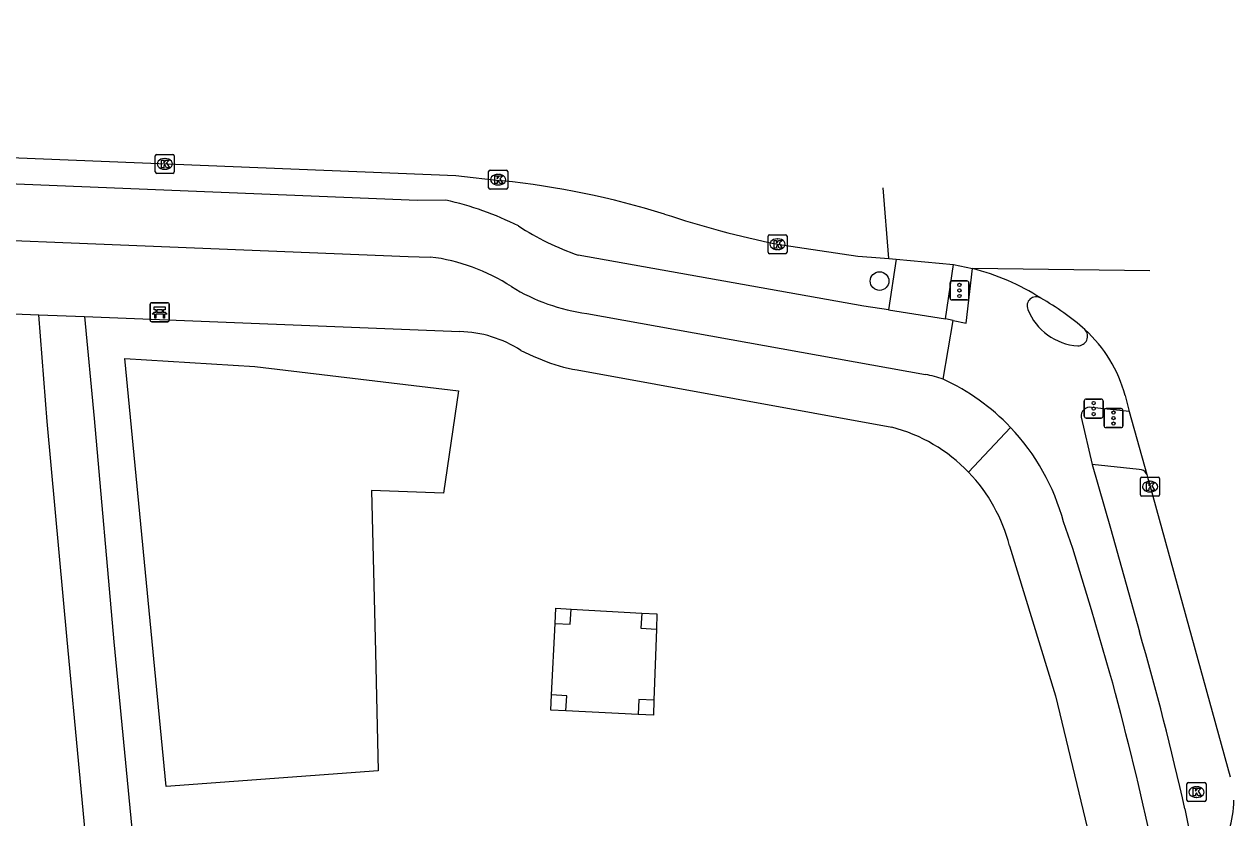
# Model space of a CAD drawing. Extents: x 160077 to 160945, y 386481 to 387498.
# Drawn here: x 160727.3 to 160790.9, y 387453.5 to 387495.2 of the extents above; entities that cross this region are included whole.
import ezdxf

# ---------------------------------------------------------------- set-up
doc = ezdxf.new("R2010")
doc.units = 0
for name, color, linetype in [('IMGEO_Bank', 7, 'Continuous'), ('IMGEO_Boom', 7, 'Continuous'), ('IMGEO_Fietspad_gesloten', 7, 'Continuous'), ('IMGEO_Fietspad_open', 7, 'Continuous'), ('IMGEO_Grasland_overig', 7, 'Continuous'), ('IMGEO_Groenvoorziening', 7, 'Continuous'), ('IMGEO_Hoogspanningsmast', 7, 'Continuous'), ('IMGEO_Kolk', 7, 'Continuous'), ('IMGEO_Parkeervlak_open', 7, 'Continuous'), ('IMGEO_Rijbaan_lokaal_gesloten', 7, 'Continuous'), ('IMGEO_Rijbaan_lokaal_open', 7, 'Continuous'), ('IMGEO_Verkeersregelinstallatiepaal', 7, 'Continuous'), ('IMGEO_Voetpad_gesloten', 7, 'Continuous'), ('IMGEO_Voetpad_open', 7, 'Continuous')]:
    doc.layers.add(name, color=color, linetype=linetype)

msp = doc.modelspace()

# ---------------------------------------------------------------- linework, layer by layer
at = {"layer": 'IMGEO_Bank'}
for p, q in [((160733.969, 387479.668), (160733.969, 387480.509)), ((160733.969, 387480.509), (160733.969, 387479.668)), ((160734.044, 387480.593), (160734.885, 387480.593)), ((160734.885, 387480.593), (160734.044, 387480.593)), ((160734.969, 387480.518), (160734.969, 387479.677)), ((160734.969, 387479.677), (160734.969, 387480.518)), ((160734.666, 387479.991), (160734.273, 387479.991)), ((160734.278, 387480.099), (160734.278, 387480.205)), ((160734.322, 387480.205), (160734.322, 387480.099)), ((160734.61, 387480.211), (160734.328, 387480.211)), ((160734.328, 387480.093), (160734.61, 387480.093)), ((160734.616, 387480.099), (160734.616, 387480.205)), ((160734.66, 387480.205), (160734.66, 387480.099)), ((160734.894, 387479.593), (160734.053, 387479.593)), ((160734.053, 387479.593), (160734.894, 387479.593))]:
    msp.add_line(p, q, dxfattribs=at)
for points in [[(160734.272, 387480.211), (160734.186, 387480.211), (160734.186, 387480.372), (160734.749, 387480.372), (160734.749, 387480.211), (160734.666, 387480.211)], [(160734.216, 387479.991), (160734.074, 387479.991), (160734.186, 387480.093), (160734.272, 387480.093)], [(160734.266, 387479.984), (160734.266, 387479.777), (160734.223, 387479.777), (160734.223, 387479.984)], [(160734.666, 387480.093), (160734.749, 387480.093), (160734.861, 387479.991), (160734.722, 387479.991)], [(160734.716, 387479.984), (160734.716, 387479.777), (160734.672, 387479.777), (160734.672, 387479.984)]]:
    msp.add_lwpolyline(points, dxfattribs=at)
for centre, radius, start, end in [((160734.047, 387480.515), 0.0779, 92.4484, 184.28452), ((160734.047, 387480.515), 0.0779, 92.4484, 184.28452), ((160734.891, 387480.515), 0.0779, 2.4484, 94.28452), ((160734.891, 387480.515), 0.0779, 2.4484, 94.28452), ((160734.047, 387479.671), 0.0779, 182.4484, 274.28452), ((160734.047, 387479.671), 0.0779, 182.4484, 274.28452), ((160734.216, 387479.984), 0.00671, 2.89567, 87.10433), ((160734.273, 387479.984), 0.00671, 92.89567, 177.10433), ((160734.271, 387480.204), 0.00671, 2.89567, 87.10433), ((160734.271, 387480.1), 0.00671, 272.89567, 357.10433), ((160734.328, 387480.204), 0.00671, 92.89567, 177.10433), ((160734.328, 387480.1), 0.00671, 182.89567, 267.10433), ((160734.61, 387480.204), 0.00671, 2.89567, 87.10433), ((160734.61, 387480.1), 0.00671, 272.89567, 357.10433), ((160734.667, 387480.204), 0.00671, 92.89567, 177.10433), ((160734.667, 387480.1), 0.00671, 182.89567, 267.10433), ((160734.665, 387479.984), 0.00671, 2.89567, 87.10433), ((160734.722, 387479.984), 0.00671, 92.89567, 177.10433), ((160734.891, 387479.671), 0.0779, 272.4484, 4.28452), ((160734.891, 387479.671), 0.0779, 272.4484, 4.28452)]:
    msp.add_arc(centre, radius, start, end, dxfattribs=at)
at = {"layer": 'IMGEO_Boom'}
msp.add_circle((160772.307, 387481.728), 0.489, dxfattribs=at)
at = {"layer": 'IMGEO_Fietspad_gesloten'}
for points in [[(160776.177, 387479.659), (160776.859, 387479.514), (160777.193, 387482.386)], [(160775.657, 387476.57), (160776.177, 387479.659)], [(160782.899, 387474.573), (160783.49, 387472.08)], [(160785.419, 387474.869), (160783.45, 387475.086)], [(160783.49, 387472.08), (160784.453, 387468.733), (160785.969, 387463.274)], [(160784.416, 387461.107), (160783.442, 387464.439), (160782.466, 387467.672), (160781.981, 387469.06)], [(160788.353, 387453.972), (160789.02, 387450.628)]]:
    msp.add_lwpolyline(points, dxfattribs=at)
for centre, radius, start, end in [((160780.53, 387480.434), 0.467, 57.14406, 204.98733), ((160782.919, 387481.335), 3.019, 201.32095, 266.37255), ((160782.735, 387478.828), 0.506, 269.25274, 43.72073), ((160770.746, 387466.016), 11.641, 43.54779, 65.04552), ((160783.373, 387474.616), 0.476, 80.72441, 185.18477), ((160770.749, 387466.019), 11.637, 15.15038, 43.54763), ((160645.937, 387422.429), 145.867, 12.4886, 16.26115), ((160626.79, 387417.694), 163.495, 9.23078, 15.39868)]:
    msp.add_arc(centre, radius, start, end, dxfattribs=at)
at = {"layer": 'IMGEO_Fietspad_open'}
for points in [[(160749.508, 387485.986), (160748.026, 387485.96), (160545.762, 387494.213), (160533.86, 387492.67)], [(160535.052, 387490.507), (160546.015, 387491.152), (160553.125, 387490.911), (160747.535, 387483.022), (160748.691, 387482.994)], [(160772.784, 387480.212), (160771.481, 387480.416), (160756.459, 387483.092)], [(160756.924, 387480.026), (160774.718, 387476.812)], [(160772.784, 387480.212), (160775.779, 387479.744)], [(160776.177, 387479.659), (160775.779, 387479.744)]]:
    msp.add_lwpolyline(points, dxfattribs=at)
for centre, radius, start, end in [((160745.914, 387469.852), 16.53, 63.36249, 77.4421), ((160761.295, 387496.932), 14.661, 237.06961, 250.74014), ((160747.474, 387473.05), 10.018, 56.84224, 83.02109), ((160758.229, 387489.991), 10.05, 238.33642, 262.54067), ((160773.938, 387471.843), 5.029, 70.01611, 81.08022)]:
    msp.add_arc(centre, radius, start, end, dxfattribs=at)
at = {"layer": 'IMGEO_Grasland_overig'}
for points in [[(160756.096, 387464.48), (160759.808, 387464.267)], [(160755.063, 387459.96), (160755.256, 387463.727)], [(160760.579, 387463.421), (160760.451, 387459.696)], [(160759.625, 387458.935), (160755.821, 387459.122)]]:
    msp.add_lwpolyline(points, dxfattribs=at)
at = {"layer": 'IMGEO_Groenvoorziening'}
msp.add_lwpolyline([(160749.383, 387470.578), (160745.611, 387470.712), (160745.812, 387462.206), (160745.959, 387455.975), (160734.809, 387455.148), (160732.645, 387477.659), (160739.465, 387477.241), (160750.18, 387475.954), (160749.383, 387470.578)], dxfattribs=at)
at = {"layer": 'IMGEO_Hoogspanningsmast'}
for points in [[(160755.256, 387463.727), (160755.297, 387464.526), (160756.096, 387464.48)], [(160755.256, 387463.727), (160756.05, 387463.681), (160756.096, 387464.48)], [(160759.808, 387464.267), (160759.762, 387463.468), (160760.579, 387463.421)], [(160759.808, 387464.267), (160760.607, 387464.221), (160760.579, 387463.421)], [(160755.821, 387459.122), (160755.022, 387459.161), (160755.063, 387459.96)], [(160755.821, 387459.122), (160755.862, 387459.919), (160755.063, 387459.96)], [(160760.451, 387459.696), (160759.651, 387459.723), (160759.625, 387458.935)], [(160760.451, 387459.696), (160760.423, 387458.896), (160759.625, 387458.935)]]:
    msp.add_lwpolyline(points, dxfattribs=at)
at = {"layer": 'IMGEO_Kolk'}
for p, q in [((160734.237, 387487.466), (160734.237, 387488.318)), ((160734.312, 387488.392), (160735.164, 387488.392)), ((160734.725, 387488.172), (160734.75, 387488.172)), ((160735.238, 387488.318), (160735.238, 387487.466)), ((160735.164, 387487.392), (160734.312, 387487.392)), ((160734.748, 387487.612), (160734.723, 387487.612)), ((160751.76, 387486.635), (160751.76, 387487.487)), ((160751.835, 387487.561), (160752.687, 387487.561)), ((160752.248, 387487.341), (160752.273, 387487.341)), ((160752.761, 387487.487), (160752.761, 387486.635)), ((160752.271, 387486.781), (160752.246, 387486.781)), ((160752.687, 387486.561), (160751.835, 387486.561)), ((160766.52, 387484.167), (160767.372, 387484.167)), ((160766.445, 387483.241), (160766.445, 387484.093)), ((160766.933, 387483.947), (160766.958, 387483.947)), ((160767.446, 387484.093), (160767.446, 387483.241)), ((160767.372, 387483.167), (160766.52, 387483.167)), ((160766.956, 387483.387), (160766.931, 387483.387)), ((160786.098, 387471.418), (160786.95, 387471.418)), ((160786.023, 387470.492), (160786.023, 387471.344)), ((160786.511, 387471.198), (160786.536, 387471.198)), ((160787.024, 387471.344), (160787.024, 387470.492)), ((160786.95, 387470.418), (160786.098, 387470.418)), ((160786.534, 387470.638), (160786.509, 387470.638)), ((160788.465, 387454.429), (160788.465, 387455.281)), ((160788.54, 387455.355), (160789.392, 387455.355)), ((160788.953, 387455.135), (160788.978, 387455.135)), ((160789.466, 387455.281), (160789.466, 387454.429)), ((160789.392, 387454.355), (160788.54, 387454.355)), ((160788.976, 387454.575), (160788.951, 387454.575))]:
    msp.add_line(p, q, dxfattribs=at)
for points in [[(160734.237, 387487.466), (160734.237, 387488.318)], [(160734.312, 387488.392), (160735.164, 387488.392)], [(160734.558, 387488.092), (160734.681, 387488.092), (160734.681, 387487.941), (160734.811, 387488.092), (160734.975, 387488.092), (160734.829, 387487.941), (160734.982, 387487.692), (160734.83, 387487.692), (160734.745, 387487.856), (160734.681, 387487.789), (160734.681, 387487.692), (160734.558, 387487.692), (160734.558, 387488.092)], [(160735.238, 387488.318), (160735.238, 387487.466)], [(160735.164, 387487.392), (160734.312, 387487.392)], [(160751.76, 387486.635), (160751.76, 387487.487)], [(160751.835, 387487.561), (160752.687, 387487.561)], [(160752.761, 387487.487), (160752.761, 387486.635)], [(160752.081, 387487.261), (160752.204, 387487.261), (160752.204, 387487.11), (160752.334, 387487.261), (160752.498, 387487.261), (160752.352, 387487.11), (160752.505, 387486.861), (160752.353, 387486.861), (160752.268, 387487.025), (160752.204, 387486.958), (160752.204, 387486.861), (160752.081, 387486.861), (160752.081, 387487.261)], [(160752.687, 387486.561), (160751.835, 387486.561)], [(160766.52, 387484.167), (160767.372, 387484.167)], [(160766.445, 387483.241), (160766.445, 387484.093)], [(160766.766, 387483.867), (160766.889, 387483.867), (160766.889, 387483.716), (160767.019, 387483.867), (160767.183, 387483.867), (160767.037, 387483.716), (160767.19, 387483.467), (160767.038, 387483.467), (160766.953, 387483.631), (160766.889, 387483.564), (160766.889, 387483.467), (160766.766, 387483.467), (160766.766, 387483.867)], [(160767.446, 387484.093), (160767.446, 387483.241)], [(160767.372, 387483.167), (160766.52, 387483.167)], [(160786.098, 387471.418), (160786.95, 387471.418)], [(160786.023, 387470.492), (160786.023, 387471.344)], [(160786.344, 387471.118), (160786.467, 387471.118), (160786.467, 387470.967), (160786.597, 387471.118), (160786.761, 387471.118), (160786.615, 387470.967), (160786.768, 387470.718), (160786.616, 387470.718), (160786.531, 387470.882), (160786.467, 387470.815), (160786.467, 387470.718), (160786.344, 387470.718), (160786.344, 387471.118)], [(160787.024, 387471.344), (160787.024, 387470.492)], [(160786.95, 387470.418), (160786.098, 387470.418)], [(160788.465, 387454.429), (160788.465, 387455.281)], [(160788.54, 387455.355), (160789.392, 387455.355)], [(160788.786, 387455.055), (160788.909, 387455.055), (160788.909, 387454.904), (160789.039, 387455.055), (160789.203, 387455.055), (160789.057, 387454.904), (160789.21, 387454.655), (160789.058, 387454.655), (160788.973, 387454.819), (160788.909, 387454.752), (160788.909, 387454.655), (160788.786, 387454.655), (160788.786, 387455.055)], [(160789.466, 387455.281), (160789.466, 387454.429)], [(160789.392, 387454.355), (160788.54, 387454.355)]]:
    msp.add_lwpolyline(points, dxfattribs=at)
for centre, start, end in [((160734.314, 387488.316), 91.55205, 178.44795), ((160734.314, 387488.316), 91.55205, 178.44795), ((160735.162, 387488.316), 1.55205, 88.44795), ((160735.162, 387488.316), 1.55205, 88.44795), ((160734.314, 387487.468), 181.55205, 268.44795), ((160734.314, 387487.468), 181.55205, 268.44795), ((160735.162, 387487.468), 271.55205, 358.44795), ((160735.162, 387487.468), 271.55205, 358.44795), ((160751.837, 387487.485), 91.55205, 178.44795), ((160751.837, 387487.485), 91.55205, 178.44795), ((160752.685, 387487.485), 1.55205, 88.44795), ((160752.685, 387487.485), 1.55205, 88.44795), ((160751.837, 387486.637), 181.55205, 268.44795), ((160751.837, 387486.637), 181.55205, 268.44795), ((160752.685, 387486.637), 271.55205, 358.44795), ((160752.685, 387486.637), 271.55205, 358.44795), ((160766.522, 387484.091), 91.55205, 178.44795), ((160766.522, 387484.091), 91.55205, 178.44795), ((160767.37, 387484.091), 1.55205, 88.44795), ((160767.37, 387484.091), 1.55205, 88.44795), ((160766.522, 387483.243), 181.55205, 268.44795), ((160766.522, 387483.243), 181.55205, 268.44795), ((160767.37, 387483.243), 271.55205, 358.44795), ((160767.37, 387483.243), 271.55205, 358.44795), ((160786.1, 387471.342), 91.55205, 178.44795), ((160786.1, 387471.342), 91.55205, 178.44795), ((160786.948, 387471.342), 1.55205, 88.44795), ((160786.948, 387471.342), 1.55205, 88.44795), ((160786.1, 387470.494), 181.55205, 268.44795), ((160786.1, 387470.494), 181.55205, 268.44795), ((160786.948, 387470.494), 271.55205, 358.44795), ((160786.948, 387470.494), 271.55205, 358.44795), ((160788.542, 387455.279), 91.55205, 178.44795), ((160788.542, 387455.279), 91.55205, 178.44795), ((160789.39, 387455.279), 1.55205, 88.44795), ((160789.39, 387455.279), 1.55205, 88.44795), ((160788.542, 387454.431), 181.55205, 268.44795), ((160788.542, 387454.431), 181.55205, 268.44795), ((160789.39, 387454.431), 271.55205, 358.44795), ((160789.39, 387454.431), 271.55205, 358.44795)]:
    msp.add_arc(centre, 0.0765, start, end, dxfattribs=at)
for centre, major_axis, ratio, start_param, end_param in [((160734.724, 387487.892), (-0.387, 0.002), 0.722429, 4.712389, 7.853982), ((160734.749, 387487.892), (-0.39, 0.002), 0.717154, 1.570796, 4.712389), ((160752.247, 387487.061), (-0.387, 0.002), 0.722429, 4.712389, 7.853982), ((160752.272, 387487.061), (-0.39, 0.002), 0.717154, 1.570796, 4.712389), ((160766.932, 387483.667), (-0.387, 0.002), 0.722429, 4.712389, 7.853982), ((160766.957, 387483.667), (-0.39, 0.002), 0.717154, 1.570796, 4.712389), ((160786.51, 387470.918), (-0.387, 0.002), 0.722429, 4.712389, 7.853982), ((160786.535, 387470.918), (-0.39, 0.002), 0.717154, 1.570796, 4.712389), ((160788.952, 387454.855), (-0.387, 0.002), 0.722429, 4.712389, 7.853982), ((160788.977, 387454.855), (-0.39, 0.002), 0.717154, 1.570796, 4.712389)]:
    msp.add_ellipse(centre, major_axis=major_axis, ratio=ratio, start_param=start_param, end_param=end_param, dxfattribs=at)
at = {"layer": 'IMGEO_Parkeervlak_open'}
msp.add_arc((160785.904, 387454.442), 5.023, 323.22565, 359.78973, dxfattribs=at)
at = {"layer": 'IMGEO_Rijbaan_lokaal_gesloten'}
for points in [[(160772.798, 387482.909), (160772.489, 387486.636)], [(160772.798, 387482.909), (160773.173, 387482.875)], [(160773.173, 387482.875), (160776.186, 387482.603)], [(160776.186, 387482.603), (160777.193, 387482.386)], [(160786.505, 387482.269), (160786.505, 387482.269), (160777.193, 387482.386)], [(160785.222, 387475.711), (160785.419, 387474.869)], [(160785.419, 387474.869), (160786.357, 387471.56)], [(160786.357, 387471.56), (160786.395, 387471.424), (160786.524, 387470.918), (160790.73, 387455.66)]]:
    msp.add_lwpolyline(points, dxfattribs=at)
for centre, radius, start, end in [((160774.33, 387470.886), 11.852, 57.00785, 76.01836), ((160774.395, 387469.398), 13.093, 48.32573, 60.79565), ((160778.157, 387473.768), 7.327, 15.37639, 47.57631)]:
    msp.add_arc(centre, radius, start, end, dxfattribs=at)
at = {"layer": 'IMGEO_Rijbaan_lokaal_open'}
for points in [[(160553.229, 387495.239), (160750.044, 387487.281), (160752.475, 387487.005)], [(160766.946, 387483.667), (160767.168, 387483.629), (160771.168, 387483.032), (160771.878, 387482.978), (160772.798, 387482.909)]]:
    msp.add_lwpolyline(points, dxfattribs=at)
for centre, radius, start, end in [((160747.583, 387441.516), 45.752, 72.93963, 83.86246), ((160777.127, 387533.682), 51.041, 251.58859, 258.49455)]:
    msp.add_arc(centre, radius, start, end, dxfattribs=at)
at = {"layer": 'IMGEO_Verkeersregelinstallatiepaal'}
for p, q in [((160776.01, 387480.836), (160776.01, 387481.636)), ((160776.01, 387481.636), (160776.01, 387480.836)), ((160776.11, 387481.736), (160776.9, 387481.736)), ((160776.9, 387481.736), (160776.11, 387481.736)), ((160777, 387481.636), (160777, 387480.836)), ((160777, 387480.836), (160777, 387481.636)), ((160776.9, 387480.736), (160776.11, 387480.736)), ((160776.11, 387480.736), (160776.9, 387480.736)), ((160783.063, 387474.623), (160783.063, 387475.423)), ((160783.063, 387475.423), (160783.063, 387474.623)), ((160783.163, 387475.523), (160783.953, 387475.523)), ((160783.953, 387475.523), (160783.163, 387475.523)), ((160784.053, 387475.423), (160784.053, 387474.623)), ((160784.053, 387474.623), (160784.053, 387475.423)), ((160784.109, 387474.124), (160784.109, 387474.924)), ((160784.109, 387474.924), (160784.109, 387474.124)), ((160784.209, 387475.024), (160784.999, 387475.024)), ((160784.999, 387475.024), (160784.209, 387475.024)), ((160785.099, 387474.924), (160785.099, 387474.124)), ((160785.099, 387474.124), (160785.099, 387474.924)), ((160783.953, 387474.523), (160783.163, 387474.523)), ((160783.163, 387474.523), (160783.953, 387474.523)), ((160784.999, 387474.024), (160784.209, 387474.024)), ((160784.209, 387474.024), (160784.999, 387474.024))]:
    msp.add_line(p, q, dxfattribs=at)
for centre in [(160776.505, 387481.526), (160776.505, 387481.236), (160776.505, 387480.946), (160783.558, 387475.313), (160783.558, 387475.023), (160783.558, 387474.733), (160784.604, 387474.814), (160784.604, 387474.524), (160784.604, 387474.234)]:
    msp.add_circle(centre, 0.085, dxfattribs=at)
for centre, start, end in [((160776.11, 387481.636), 90, 180), ((160776.11, 387481.636), 90, 180), ((160776.9, 387481.636), 0, 90), ((160776.9, 387481.636), 360, 90), ((160776.11, 387480.836), 180, 270), ((160776.11, 387480.836), 180, 270), ((160776.9, 387480.836), 270, 0), ((160776.9, 387480.836), 270, 0), ((160783.163, 387475.423), 90, 180), ((160783.163, 387475.423), 90, 180), ((160783.953, 387475.423), 0, 90), ((160783.953, 387475.423), 360, 90), ((160783.163, 387474.623), 180, 270), ((160783.163, 387474.623), 180, 270), ((160783.953, 387474.623), 270, 0), ((160783.953, 387474.623), 270, 0), ((160784.209, 387474.924), 90, 180), ((160784.209, 387474.924), 90, 180), ((160784.999, 387474.924), 0, 90), ((160784.999, 387474.924), 360, 90), ((160784.209, 387474.124), 180, 270), ((160784.209, 387474.124), 180, 270), ((160784.999, 387474.124), 270, 0), ((160784.999, 387474.124), 270, 0)]:
    msp.add_arc(centre, 0.1, start, end, dxfattribs=at)
at = {"layer": 'IMGEO_Voetpad_gesloten'}
for points in [[(160773.173, 387482.875), (160772.784, 387480.212)], [(160775.779, 387479.744), (160776.186, 387482.603)]]:
    msp.add_lwpolyline(points, dxfattribs=at)
at = {"layer": 'IMGEO_Voetpad_open'}
for points in [[(160601.448, 387485.066), (160728.121, 387479.959)], [(160728.121, 387479.959), (160730.52, 387479.863)], [(160730.906, 387449.044), (160729.604, 387462.857), (160728.56, 387474.339), (160728.121, 387479.959)], [(160730.52, 387479.863), (160750.243, 387479.074)], [(160730.52, 387479.863), (160731.029, 387474.508), (160732.068, 387462.758), (160733.466, 387448.214)], [(160753.456, 387478.082), (160754.104, 387477.781), (160754.571, 387477.595)], [(160756.406, 387477.064), (160772.95, 387474.045)], [(160776.988, 387471.676), (160779.183, 387474.036)], [(160785.952, 387471.822), (160783.49, 387472.08)], [(160786.357, 387471.56), (160786.334, 387471.6)], [(160779.133, 387467.808), (160781.549, 387459.917), (160783.443, 387452.044), (160784.191, 387448.692)]]:
    msp.add_lwpolyline(points, dxfattribs=at)
for centre, radius, start, end in [((160750.078, 387472.839), 6.238, 57.20459, 88.47971), ((160757.396, 387483.921), 6.928, 245.93675, 261.78518), ((160770.773, 387465.708), 8.616, 43.83699, 75.36471), ((160770.78, 387465.704), 8.614, 14.13441, 43.88672), ((160785.941, 387471.364), 0.458, 30.99219, 88.68163)]:
    msp.add_arc(centre, radius, start, end, dxfattribs=at)

doc.saveas('drawing.dxf')
